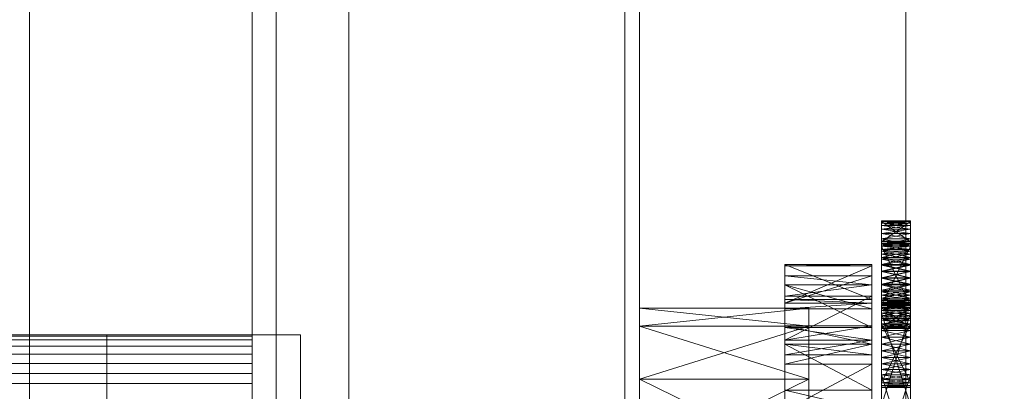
# Model space of a CAD drawing. Header units: millimetres. Extents: x -4395 to 65662, y -65530 to 6847.
# Tile 398 of 656: x 1272 to 1475, y -34294 to -34217. Entities that reach past the tile are written whole.
import ezdxf

# ---------------------------------------------------------------- set-up
doc = ezdxf.new("R2010")
doc.units = ezdxf.units.MM
for name, color, linetype, lineweight in [('COTAS_O', 1, 'Continuous', 0), ('frontal_C03', 7, 'Continuous', 0), ('frontal_secador', 7, 'Continuous', 0)]:
    doc.layers.add(name, color=color, linetype=linetype, lineweight=lineweight)
doc.dimstyles.new('R19_100', dxfattribs={"dimtxt": 250, "dimasz": 150, "dimexe": 150, "dimexo": 80, "dimgap": 100, "dimtad": 1, "dimtih": 1, "dimtoh": 1, "dimdsep": 46, "dimcen": 0.09, "dimadec": 0, "dimazin": 0, "dimtfac": 1, "dimtdec": 4, "dimtofl": 0, "dimtmove": 0, "dimatfit": 3, "dimfxl": 1, "dimtolj": 1, "dimtzin": 0, "dimarcsym": 0})

# ---------------------------------------------------------------- blocks, each defined once
blk = doc.blocks.new('DIM_R33_43')
at = {"layer": 'COTAS_O'}
for p, q in [((-1725, -33700), (-1575, -33655)), ((1725, -33700), (1575, -33655)), ((-1725, -34400), (-1725, -33700)), ((-1725, -33700), (1725, -33700)), ((-1725, -33700), (-1575, -33745)), ((1725, -33700), (1575, -33745)), ((1725, -34400), (1725, -33700))]:
    blk.add_line(p, q, dxfattribs=at)
blk.add_text('3450 O', height=250, dxfattribs=at).set_placement((0, -33600))

msp = doc.modelspace()

# ---------------------------------------------------------------- linework, layer by layer
at = {"layer": 'frontal_C03'}
for p, q in [((1455, -35237.853), (1455, -32581.274)), ((1455, -32585.202), (1455, -35241.781)), ((1274, -32645.272), (1274, -35234.965)), ((1274, -35335.139), (1274, -32745.445)), ((1455, -35724.97), (1455, -33068.391)), ((1455, -33072.319), (1455, -35728.898))]:
    msp.add_line(p, q, dxfattribs=at)
at = {"layer": 'frontal_secador'}
for p, q in [((1340, -36000), (1340, -33000)), ((1400, -36000), (1400, -33000)), ((1320, -35980), (1320, -33075)), ((1325, -36000), (1325, -33075)), ((1325, -34600), (1325, -33075)), ((1325, -35980), (1325, -33075)), ((1397, -35940), (1397, -33075)), ((1400, -36000), (1400, -33075)), ((1400, -34600), (1400, -33075)), ((1400, -35940), (1400, -33075)), ((1400, -34650), (1400, -33075)), ((1400, -36000), (1400, -33250)), ((1450, -34258.5), (1450, -34262.82)), ((1450, -34258.611), (1450, -34258.5)), ((1450, -34258.941), (1450, -34258.5)), ((1450, -34258.5), (1450, -34263.69)), ((1450, -34260.219), (1450, -34258.5)), ((1456, -34258.611), (1450, -34258.5)), ((1456, -34258.5), (1450, -34258.5)), ((1456, -34258.5), (1450, -34258.611)), ((1450, -34262.82), (1450, -34258.611)), ((1450, -34258.611), (1450, -34258.941)), ((1456, -34262.82), (1450, -34258.611)), ((1456, -34258.611), (1450, -34258.611)), ((1456, -34258.611), (1450, -34258.941)), ((1450, -34258.611), (1450, -34259.481)), ((1450, -34263.15), (1450, -34258.611)), ((1450, -34258.611), (1450, -34261.136)), ((1450, -34258.611), (1450, -34266.092)), ((1450, -34266.419), (1450, -34258.611)), ((1450, -34258.611), (1450, -34275.519)), ((1450, -34276.999), (1450, -34258.611)), ((1456, -34258.941), (1450, -34258.611)), ((1456, -34258.611), (1450, -34262.82)), ((1450, -34260.219), (1450, -34258.941)), ((1450, -34258.941), (1450, -34259.481)), ((1456, -34258.941), (1450, -34258.941)), ((1456, -34258.941), (1450, -34259.481)), ((1456, -34259.481), (1450, -34258.941)), ((1450, -34259.481), (1450, -34260.219)), ((1456, -34259.481), (1450, -34259.481)), ((1456, -34259.481), (1450, -34260.219)), ((1450, -34259.481), (1450, -34261.136)), ((1456, -34260.219), (1450, -34259.481)), ((1456, -34262.82), (1456, -34258.5)), ((1456, -34258.5), (1456, -34258.611)), ((1456, -34258.5), (1456, -34258.941)), ((1456, -34263.69), (1456, -34258.5)), ((1456, -34258.5), (1456, -34260.219)), ((1456, -34258.611), (1456, -34262.82)), ((1456, -34258.941), (1456, -34258.611)), ((1456, -34259.481), (1456, -34258.611)), ((1456, -34258.611), (1456, -34263.15)), ((1456, -34261.136), (1456, -34258.611)), ((1456, -34266.092), (1456, -34258.611)), ((1456, -34258.611), (1456, -34266.419)), ((1456, -34275.519), (1456, -34258.611)), ((1456, -34258.611), (1456, -34276.999)), ((1456, -34258.941), (1456, -34260.219)), ((1456, -34259.481), (1456, -34258.941)), ((1456, -34260.219), (1456, -34259.481)), ((1456, -34261.136), (1456, -34259.481)), ((1450, -34262.21), (1450, -34260.219)), ((1450, -34260.219), (1450, -34261.136)), ((1450, -34264.719), (1450, -34260.219)), ((1450, -34260.219), (1450, -34263.69)), ((1450, -34270.281), (1450, -34260.219)), ((1456, -34260.219), (1450, -34260.219)), ((1456, -34260.219), (1450, -34261.136)), ((1456, -34261.136), (1450, -34260.219)), ((1450, -34261.136), (1450, -34262.21)), ((1456, -34261.136), (1450, -34261.136)), ((1456, -34261.136), (1450, -34262.21)), ((1450, -34261.136), (1450, -34263.414)), ((1450, -34261.136), (1450, -34266.092)), ((1456, -34262.21), (1450, -34261.136)), ((1456, -34260.219), (1456, -34262.21)), ((1456, -34261.136), (1456, -34260.219)), ((1456, -34260.219), (1456, -34264.719)), ((1456, -34263.69), (1456, -34260.219)), ((1456, -34260.219), (1456, -34270.281)), ((1456, -34262.21), (1456, -34261.136)), ((1456, -34263.414), (1456, -34261.136)), ((1456, -34266.092), (1456, -34261.136)), ((1450, -34264.719), (1450, -34262.21)), ((1450, -34262.21), (1450, -34263.414)), ((1456, -34262.21), (1450, -34262.21)), ((1456, -34262.21), (1450, -34263.414)), ((1456, -34263.414), (1450, -34262.21)), ((1450, -34262.709), (1450, -34263.15)), ((1450, -34262.82), (1450, -34262.709)), ((1456, -34262.82), (1450, -34262.709)), ((1456, -34262.709), (1450, -34262.709)), ((1456, -34262.709), (1450, -34262.82)), ((1450, -34263.15), (1450, -34262.82)), ((1456, -34263.15), (1450, -34262.82)), ((1456, -34262.82), (1450, -34262.82)), ((1456, -34262.82), (1450, -34263.15)), ((1450, -34262.82), (1450, -34263.69)), ((1450, -34276.643), (1450, -34262.82)), ((1450, -34262.82), (1450, -34267.623)), ((1450, -34281.143), (1450, -34262.82)), ((1450, -34262.82), (1450, -34278.073)), ((1450, -34291.206), (1450, -34262.82)), ((1450, -34263.15), (1450, -34275.906)), ((1450, -34263.69), (1450, -34263.15)), ((1450, -34264.428), (1450, -34263.15)), ((1450, -34263.15), (1450, -34277.561)), ((1450, -34266.419), (1450, -34263.15)), ((1450, -34271.709), (1450, -34263.15)), ((1456, -34263.69), (1450, -34263.15)), ((1456, -34263.15), (1450, -34263.15)), ((1456, -34263.15), (1450, -34263.69)), ((1450, -34263.414), (1450, -34264.719)), ((1456, -34263.414), (1450, -34263.414)), ((1456, -34263.414), (1450, -34264.719)), ((1450, -34263.414), (1450, -34266.092)), ((1456, -34264.719), (1450, -34263.414)), ((1456, -34262.21), (1456, -34264.719)), ((1456, -34263.414), (1456, -34262.21)), ((1456, -34263.15), (1456, -34262.709)), ((1456, -34262.709), (1456, -34262.82)), ((1456, -34262.82), (1456, -34263.15)), ((1456, -34263.69), (1456, -34262.82)), ((1456, -34262.82), (1456, -34276.643)), ((1456, -34267.623), (1456, -34262.82)), ((1456, -34262.82), (1456, -34281.143)), ((1456, -34278.073), (1456, -34262.82)), ((1456, -34262.82), (1456, -34291.206)), ((1456, -34275.906), (1456, -34263.15)), ((1456, -34263.15), (1456, -34263.69)), ((1456, -34263.15), (1456, -34264.428)), ((1456, -34277.561), (1456, -34263.15)), ((1456, -34263.15), (1456, -34266.419)), ((1456, -34263.15), (1456, -34271.709)), ((1456, -34264.719), (1456, -34263.414)), ((1456, -34266.092), (1456, -34263.414)), ((1450, -34275.906), (1450, -34263.69)), ((1450, -34263.69), (1450, -34264.428)), ((1456, -34275.906), (1450, -34263.69)), ((1456, -34263.69), (1450, -34263.69)), ((1456, -34263.69), (1450, -34264.428)), ((1450, -34263.69), (1450, -34265.345)), ((1450, -34263.69), (1450, -34267.623)), ((1450, -34263.69), (1450, -34273.117)), ((1450, -34263.69), (1450, -34280.598)), ((1450, -34270.281), (1450, -34263.69)), ((1456, -34264.428), (1450, -34263.69)), ((1450, -34276.643), (1450, -34263.69)), ((1456, -34263.69), (1450, -34275.906)), ((1450, -34266.419), (1450, -34264.428)), ((1450, -34264.428), (1450, -34265.345)), ((1456, -34264.428), (1450, -34264.428)), ((1456, -34264.428), (1450, -34265.345)), ((1456, -34265.345), (1450, -34264.428)), ((1450, -34267.5), (1450, -34264.719)), ((1450, -34264.719), (1450, -34266.092)), ((1450, -34270.281), (1450, -34264.719)), ((1456, -34264.719), (1450, -34264.719)), ((1456, -34264.719), (1450, -34266.092)), ((1456, -34266.092), (1450, -34264.719)), ((1450, -34265.345), (1450, -34266.419)), ((1456, -34265.345), (1450, -34265.345)), ((1456, -34265.345), (1450, -34266.419)), ((1450, -34265.345), (1450, -34267.623)), ((1456, -34266.419), (1450, -34265.345)), ((1456, -34263.69), (1456, -34275.906)), ((1456, -34264.428), (1456, -34263.69)), ((1456, -34265.345), (1456, -34263.69)), ((1456, -34267.623), (1456, -34263.69)), ((1456, -34273.117), (1456, -34263.69)), ((1456, -34280.598), (1456, -34263.69)), ((1456, -34263.69), (1456, -34270.281)), ((1456, -34263.69), (1456, -34276.643)), ((1456, -34264.428), (1456, -34266.419)), ((1456, -34265.345), (1456, -34264.428)), ((1456, -34264.719), (1456, -34267.5)), ((1456, -34266.092), (1456, -34264.719)), ((1456, -34264.719), (1456, -34270.281)), ((1456, -34266.419), (1456, -34265.345)), ((1456, -34267.623), (1456, -34265.345)), ((1430, -34274.744), (1430, -34267.5)), ((1430, -34267.5), (1430, -34267.765)), ((1448, -34274.744), (1430, -34267.5)), ((1448, -34267.5), (1430, -34267.5)), ((1448, -34267.5), (1430, -34267.765)), ((1448, -34267.765), (1448, -34267.5)), ((1448, -34267.5), (1448, -34274.744)), ((1450, -34266.092), (1450, -34267.5)), ((1456, -34266.092), (1450, -34266.092)), ((1456, -34266.092), (1450, -34267.5)), ((1450, -34266.092), (1450, -34268.908)), ((1450, -34266.092), (1450, -34271.586)), ((1450, -34266.092), (1450, -34275.519)), ((1456, -34267.5), (1450, -34266.092)), ((1450, -34268.928), (1450, -34266.419)), ((1450, -34266.419), (1450, -34267.623)), ((1450, -34271.709), (1450, -34266.419)), ((1456, -34266.419), (1450, -34266.419)), ((1456, -34266.419), (1450, -34267.623)), ((1456, -34267.623), (1450, -34266.419)), ((1450, -34276.999), (1450, -34266.419)), ((1450, -34270.281), (1450, -34267.5)), ((1450, -34267.5), (1450, -34268.908)), ((1456, -34267.5), (1450, -34267.5)), ((1456, -34267.5), (1450, -34268.908)), ((1456, -34268.908), (1450, -34267.5)), ((1450, -34267.623), (1450, -34268.928)), ((1456, -34267.623), (1450, -34267.623)), ((1456, -34267.623), (1450, -34268.928)), ((1450, -34267.623), (1450, -34270.301)), ((1450, -34267.623), (1450, -34273.117)), ((1456, -34268.928), (1450, -34267.623)), ((1450, -34267.623), (1450, -34278.073)), ((1456, -34267.5), (1456, -34266.092)), ((1456, -34268.908), (1456, -34266.092)), ((1456, -34271.586), (1456, -34266.092)), ((1456, -34275.519), (1456, -34266.092)), ((1456, -34266.419), (1456, -34268.928)), ((1456, -34267.623), (1456, -34266.419)), ((1456, -34266.419), (1456, -34271.709)), ((1456, -34266.419), (1456, -34276.999)), ((1456, -34267.5), (1456, -34270.281)), ((1456, -34268.908), (1456, -34267.5)), ((1456, -34268.928), (1456, -34267.623)), ((1456, -34270.301), (1456, -34267.623)), ((1456, -34273.117), (1456, -34267.623)), ((1456, -34278.073), (1456, -34267.623)), ((1430, -34267.765), (1430, -34274.744)), ((1430, -34267.765), (1430, -34275.473)), ((1448, -34267.765), (1430, -34267.765)), ((1448, -34267.765), (1430, -34275.473)), ((1448, -34274.744), (1448, -34267.765)), ((1448, -34275.473), (1448, -34267.765)), ((1450, -34268.908), (1450, -34270.281)), ((1456, -34268.908), (1450, -34268.908)), ((1456, -34268.908), (1450, -34270.281)), ((1450, -34268.908), (1450, -34271.586)), ((1456, -34270.281), (1450, -34268.908)), ((1450, -34271.709), (1450, -34268.928)), ((1450, -34268.928), (1450, -34270.301)), ((1456, -34268.928), (1450, -34268.928)), ((1456, -34268.928), (1450, -34270.301)), ((1456, -34270.301), (1450, -34268.928)), ((1456, -34270.281), (1456, -34268.908)), ((1456, -34271.586), (1456, -34268.908)), ((1456, -34268.928), (1456, -34271.709)), ((1456, -34270.301), (1456, -34268.928)), ((1430, -34269.876), (1430, -34280.514)), ((1430, -34271.709), (1430, -34269.876)), ((1430, -34269.876), (1430, -34275.473)), ((1448, -34271.709), (1430, -34269.876)), ((1448, -34269.876), (1430, -34269.876)), ((1448, -34269.876), (1430, -34275.473)), ((1430, -34280.514), (1430, -34271.709)), ((1430, -34276.683), (1430, -34271.709)), ((1430, -34271.709), (1430, -34274.046)), ((1448, -34280.514), (1430, -34271.709)), ((1448, -34271.709), (1430, -34271.709)), ((1448, -34276.683), (1430, -34271.709)), ((1448, -34271.709), (1430, -34274.046)), ((1448, -34280.514), (1448, -34269.876)), ((1448, -34269.876), (1448, -34271.709)), ((1448, -34275.473), (1448, -34269.876)), ((1448, -34271.709), (1448, -34280.514)), ((1448, -34274.046), (1448, -34271.709)), ((1448, -34271.709), (1448, -34276.683)), ((1450, -34272.79), (1450, -34270.281)), ((1450, -34270.281), (1450, -34271.586)), ((1450, -34274.781), (1450, -34270.281)), ((1450, -34280.598), (1450, -34270.281)), ((1456, -34270.281), (1450, -34270.281)), ((1456, -34270.281), (1450, -34271.586)), ((1456, -34271.586), (1450, -34270.281)), ((1450, -34270.301), (1450, -34271.709)), ((1456, -34270.301), (1450, -34270.301)), ((1456, -34270.301), (1450, -34271.709)), ((1450, -34270.301), (1450, -34273.117)), ((1456, -34271.709), (1450, -34270.301)), ((1450, -34271.586), (1450, -34272.79)), ((1456, -34271.586), (1450, -34271.586)), ((1456, -34271.586), (1450, -34272.79)), ((1450, -34271.586), (1450, -34273.864)), ((1450, -34271.586), (1450, -34275.519)), ((1456, -34272.79), (1450, -34271.586)), ((1450, -34274.49), (1450, -34271.709)), ((1450, -34271.709), (1450, -34273.117)), ((1450, -34276.999), (1450, -34271.709)), ((1450, -34292.814), (1450, -34271.709)), ((1450, -34271.709), (1450, -34277.561)), ((1456, -34271.709), (1450, -34271.709)), ((1456, -34271.709), (1450, -34273.117)), ((1456, -34273.117), (1450, -34271.709)), ((1456, -34270.281), (1456, -34272.79)), ((1456, -34271.586), (1456, -34270.281)), ((1456, -34270.281), (1456, -34274.781)), ((1456, -34270.281), (1456, -34280.598)), ((1456, -34271.709), (1456, -34270.301)), ((1456, -34273.117), (1456, -34270.301)), ((1456, -34272.79), (1456, -34271.586)), ((1456, -34273.864), (1456, -34271.586)), ((1456, -34275.519), (1456, -34271.586)), ((1456, -34271.709), (1456, -34274.49)), ((1456, -34273.117), (1456, -34271.709)), ((1456, -34271.709), (1456, -34276.999)), ((1456, -34271.709), (1456, -34292.814)), ((1456, -34277.561), (1456, -34271.709)), ((1450, -34274.781), (1450, -34272.79)), ((1450, -34272.79), (1450, -34273.864)), ((1456, -34272.79), (1450, -34272.79)), ((1456, -34272.79), (1450, -34273.864)), ((1456, -34273.864), (1450, -34272.79)), ((1450, -34273.117), (1450, -34274.49)), ((1456, -34273.117), (1450, -34273.117)), ((1456, -34273.117), (1450, -34274.49)), ((1450, -34273.117), (1450, -34275.795)), ((1450, -34273.117), (1450, -34278.073)), ((1450, -34273.117), (1450, -34280.598)), ((1456, -34274.49), (1450, -34273.117)), ((1456, -34272.79), (1456, -34274.781)), ((1456, -34273.864), (1456, -34272.79)), ((1456, -34274.49), (1456, -34273.117)), ((1456, -34275.795), (1456, -34273.117)), ((1456, -34278.073), (1456, -34273.117)), ((1456, -34280.598), (1456, -34273.117)), ((1430, -34274.046), (1430, -34276.683)), ((1430, -34274.046), (1430, -34283.11)), ((1448, -34274.046), (1430, -34274.046)), ((1448, -34274.046), (1430, -34283.11)), ((1430, -34275.473), (1430, -34274.744)), ((1448, -34275.473), (1430, -34274.744)), ((1448, -34274.744), (1430, -34274.744)), ((1430, -34275.473), (1430, -34280.514)), ((1430, -34275.473), (1430, -34283.11)), ((1430, -34275.473), (1430, -34276.683)), ((1430, -34297.639), (1430, -34275.473)), ((1448, -34275.473), (1430, -34275.473)), ((1448, -34275.473), (1430, -34276.683)), ((1448, -34276.683), (1448, -34274.046)), ((1448, -34283.11), (1448, -34274.046)), ((1448, -34274.744), (1448, -34275.473)), ((1448, -34280.514), (1448, -34275.473)), ((1448, -34283.11), (1448, -34275.473)), ((1448, -34276.683), (1448, -34275.473)), ((1448, -34275.473), (1448, -34297.639)), ((1450, -34273.864), (1450, -34274.781)), ((1456, -34273.864), (1450, -34273.864)), ((1456, -34273.864), (1450, -34274.781)), ((1450, -34273.864), (1450, -34275.519)), ((1456, -34274.781), (1450, -34273.864)), ((1450, -34276.999), (1450, -34274.49)), ((1450, -34274.49), (1450, -34275.795)), ((1456, -34274.49), (1450, -34274.49)), ((1456, -34274.49), (1450, -34275.795)), ((1456, -34275.795), (1450, -34274.49)), ((1450, -34276.059), (1450, -34274.781)), ((1450, -34274.781), (1450, -34275.519)), ((1450, -34280.598), (1450, -34274.781)), ((1456, -34274.781), (1450, -34274.781)), ((1456, -34274.781), (1450, -34275.519)), ((1456, -34275.519), (1450, -34274.781)), ((1450, -34274.925), (1450, -34275.365)), ((1450, -34275.035), (1450, -34274.925)), ((1450, -34274.925), (1450, -34276.643)), ((1450, -34274.925), (1450, -34298.865)), ((1450, -34281.143), (1450, -34274.925)), ((1456, -34275.035), (1450, -34274.925)), ((1456, -34274.925), (1450, -34274.925)), ((1456, -34274.925), (1450, -34275.035)), ((1450, -34275.365), (1450, -34275.035)), ((1456, -34275.365), (1450, -34275.035)), ((1456, -34275.035), (1450, -34275.035)), ((1456, -34275.035), (1450, -34275.365)), ((1450, -34275.035), (1450, -34275.906)), ((1450, -34275.035), (1450, -34277.561)), ((1450, -34275.365), (1450, -34276.643)), ((1450, -34275.906), (1450, -34275.365)), ((1456, -34275.906), (1450, -34275.365)), ((1456, -34275.365), (1450, -34275.365)), ((1456, -34275.365), (1450, -34275.906)), ((1450, -34275.519), (1450, -34276.059)), ((1456, -34275.519), (1450, -34275.519)), ((1456, -34275.519), (1450, -34276.059)), ((1450, -34275.519), (1450, -34276.389)), ((1450, -34275.519), (1450, -34280.709)), ((1450, -34275.519), (1450, -34280.269)), ((1450, -34275.519), (1450, -34276.999)), ((1456, -34276.059), (1450, -34275.519)), ((1450, -34275.795), (1450, -34276.999)), ((1456, -34275.795), (1450, -34275.795)), ((1456, -34275.795), (1450, -34276.999)), ((1450, -34275.795), (1450, -34278.073)), ((1456, -34276.999), (1450, -34275.795)), ((1456, -34274.781), (1456, -34273.864)), ((1456, -34275.519), (1456, -34273.864)), ((1456, -34274.49), (1456, -34276.999)), ((1456, -34275.795), (1456, -34274.49)), ((1456, -34274.781), (1456, -34276.059)), ((1456, -34275.519), (1456, -34274.781)), ((1456, -34274.781), (1456, -34280.598)), ((1456, -34275.365), (1456, -34274.925)), ((1456, -34274.925), (1456, -34275.035)), ((1456, -34276.643), (1456, -34274.925)), ((1456, -34298.865), (1456, -34274.925)), ((1456, -34274.925), (1456, -34281.143)), ((1456, -34275.035), (1456, -34275.365)), ((1456, -34275.906), (1456, -34275.035)), ((1456, -34277.561), (1456, -34275.035)), ((1456, -34276.643), (1456, -34275.365)), ((1456, -34275.365), (1456, -34275.906)), ((1456, -34276.059), (1456, -34275.519)), ((1456, -34276.389), (1456, -34275.519)), ((1456, -34280.709), (1456, -34275.519)), ((1456, -34280.269), (1456, -34275.519)), ((1456, -34276.999), (1456, -34275.519)), ((1456, -34276.999), (1456, -34275.795)), ((1456, -34278.073), (1456, -34275.795)), ((1400, -34280.269), (1400, -34276.5)), ((1435, -34280.269), (1400, -34276.5)), ((1435, -34276.5), (1400, -34276.5)), ((1435, -34276.5), (1400, -34280.269)), ((1430, -34283.11), (1430, -34276.683)), ((1448, -34276.683), (1430, -34276.683)), ((1435, -34280.269), (1435, -34276.5)), ((1448, -34276.683), (1448, -34283.11)), ((1450, -34276.643), (1450, -34275.906)), ((1456, -34276.643), (1450, -34275.906)), ((1456, -34275.906), (1450, -34275.906)), ((1456, -34275.906), (1450, -34276.643)), ((1450, -34275.906), (1450, -34277.561)), ((1450, -34297.66), (1450, -34275.906)), ((1450, -34302.95), (1450, -34275.906)), ((1450, -34275.906), (1450, -34288.01)), ((1450, -34311.51), (1450, -34275.906)), ((1450, -34280.598), (1450, -34276.059)), ((1450, -34276.059), (1450, -34276.389)), ((1456, -34276.059), (1450, -34276.059)), ((1456, -34276.059), (1450, -34276.389)), ((1456, -34276.389), (1450, -34276.059)), ((1450, -34276.389), (1450, -34280.598)), ((1456, -34276.389), (1450, -34276.389)), ((1456, -34276.389), (1450, -34280.598)), ((1450, -34276.389), (1450, -34280.709)), ((1456, -34280.598), (1450, -34276.389)), ((1450, -34276.643), (1450, -34296.587)), ((1450, -34277.561), (1450, -34276.643)), ((1450, -34278.635), (1450, -34276.643)), ((1450, -34276.643), (1450, -34298.865)), ((1450, -34281.143), (1450, -34276.643)), ((1456, -34277.561), (1450, -34276.643)), ((1456, -34276.643), (1450, -34276.643)), ((1456, -34276.643), (1450, -34277.561)), ((1450, -34278.99), (1450, -34276.999)), ((1450, -34276.999), (1450, -34278.073)), ((1450, -34292.814), (1450, -34276.999)), ((1456, -34276.999), (1450, -34276.999)), ((1456, -34276.999), (1450, -34278.073)), ((1456, -34278.073), (1450, -34276.999)), ((1450, -34280.269), (1450, -34276.999)), ((1450, -34296.587), (1450, -34277.561)), ((1450, -34277.561), (1450, -34278.635)), ((1456, -34296.587), (1450, -34277.561)), ((1456, -34277.561), (1450, -34277.561)), ((1456, -34277.561), (1450, -34278.635)), ((1450, -34277.561), (1450, -34279.839)), ((1450, -34277.561), (1450, -34282.517)), ((1450, -34277.561), (1450, -34288.01)), ((1450, -34277.561), (1450, -34292.814)), ((1456, -34278.635), (1450, -34277.561)), ((1450, -34297.66), (1450, -34277.561)), ((1456, -34277.561), (1450, -34296.587)), ((1456, -34275.906), (1456, -34276.643)), ((1456, -34277.561), (1456, -34275.906)), ((1456, -34275.906), (1456, -34297.66)), ((1456, -34275.906), (1456, -34302.95)), ((1456, -34288.01), (1456, -34275.906)), ((1456, -34275.906), (1456, -34311.51)), ((1456, -34276.059), (1456, -34280.598)), ((1456, -34276.389), (1456, -34276.059)), ((1456, -34280.598), (1456, -34276.389)), ((1456, -34280.709), (1456, -34276.389)), ((1456, -34296.587), (1456, -34276.643)), ((1456, -34276.643), (1456, -34277.561)), ((1456, -34276.643), (1456, -34278.635)), ((1456, -34298.865), (1456, -34276.643)), ((1456, -34276.643), (1456, -34281.143)), ((1456, -34276.999), (1456, -34278.99)), ((1456, -34278.073), (1456, -34276.999)), ((1456, -34276.999), (1456, -34292.814)), ((1456, -34276.999), (1456, -34280.269)), ((1456, -34277.561), (1456, -34296.587)), ((1456, -34278.635), (1456, -34277.561)), ((1456, -34279.839), (1456, -34277.561)), ((1456, -34282.517), (1456, -34277.561)), ((1456, -34288.01), (1456, -34277.561)), ((1456, -34292.814), (1456, -34277.561)), ((1456, -34277.561), (1456, -34297.66)), ((1450, -34278.073), (1450, -34278.99)), ((1456, -34278.073), (1450, -34278.073)), ((1456, -34278.073), (1450, -34278.99)), ((1450, -34278.073), (1450, -34279.728)), ((1450, -34278.073), (1450, -34280.598)), ((1456, -34278.99), (1450, -34278.073)), ((1450, -34278.073), (1450, -34292.484)), ((1450, -34278.073), (1450, -34292.925)), ((1450, -34278.073), (1450, -34291.206)), ((1450, -34281.143), (1450, -34278.635)), ((1450, -34278.635), (1450, -34279.839)), ((1456, -34278.635), (1450, -34278.635)), ((1456, -34278.635), (1450, -34279.839)), ((1456, -34279.839), (1450, -34278.635)), ((1450, -34291.944), (1450, -34278.99)), ((1450, -34278.99), (1450, -34279.728)), ((1450, -34292.814), (1450, -34278.99)), ((1456, -34278.99), (1450, -34278.99)), ((1456, -34278.99), (1450, -34279.728)), ((1456, -34279.728), (1450, -34278.99)), ((1450, -34280.269), (1450, -34278.99)), ((1450, -34279.728), (1450, -34291.944)), ((1456, -34279.728), (1450, -34279.728)), ((1456, -34279.728), (1450, -34291.944)), ((1450, -34279.728), (1450, -34280.598)), ((1450, -34280.269), (1450, -34279.728)), ((1456, -34280.269), (1450, -34279.728)), ((1456, -34279.728), (1450, -34280.269)), ((1450, -34279.728), (1450, -34292.484)), ((1456, -34291.944), (1450, -34279.728)), ((1450, -34279.839), (1450, -34281.143)), ((1456, -34279.839), (1450, -34279.839)), ((1456, -34279.839), (1450, -34281.143)), ((1450, -34279.839), (1450, -34282.517)), ((1456, -34281.143), (1450, -34279.839)), ((1456, -34278.99), (1456, -34278.073)), ((1456, -34279.728), (1456, -34278.073)), ((1456, -34280.598), (1456, -34278.073)), ((1456, -34292.484), (1456, -34278.073)), ((1456, -34292.925), (1456, -34278.073)), ((1456, -34291.206), (1456, -34278.073)), ((1456, -34278.635), (1456, -34281.143)), ((1456, -34279.839), (1456, -34278.635)), ((1456, -34278.99), (1456, -34291.944)), ((1456, -34279.728), (1456, -34278.99)), ((1456, -34278.99), (1456, -34292.814)), ((1456, -34278.99), (1456, -34280.269)), ((1456, -34291.944), (1456, -34279.728)), ((1456, -34280.598), (1456, -34279.728)), ((1456, -34279.728), (1456, -34280.269)), ((1456, -34292.484), (1456, -34279.728)), ((1456, -34281.143), (1456, -34279.839)), ((1456, -34282.517), (1456, -34279.839)), ((1400, -34280.269), (1400, -34308.24)), ((1400, -34291.206), (1400, -34280.269)), ((1400, -34353.5), (1400, -34280.269)), ((1400, -34320.33), (1400, -34280.269)), ((1400, -34314.507), (1400, -34280.269)), ((1400, -34312.5), (1400, -34280.269)), ((1435, -34291.206), (1400, -34280.269)), ((1435, -34280.269), (1400, -34280.269)), ((1435, -34280.269), (1400, -34291.206)), ((1430, -34280.173), (1430, -34293.428)), ((1430, -34283.925), (1430, -34280.173)), ((1430, -34280.173), (1430, -34283.11)), ((1448, -34283.925), (1430, -34280.173)), ((1448, -34280.173), (1430, -34280.173)), ((1448, -34280.173), (1430, -34283.11)), ((1430, -34283.11), (1430, -34280.514)), ((1448, -34283.11), (1430, -34280.514)), ((1448, -34280.514), (1430, -34280.514)), ((1435, -34308.24), (1435, -34280.269)), ((1435, -34280.269), (1435, -34291.206)), ((1435, -34280.269), (1435, -34353.5)), ((1435, -34280.269), (1435, -34320.33)), ((1435, -34280.269), (1435, -34314.507)), ((1435, -34280.269), (1435, -34312.5)), ((1448, -34293.428), (1448, -34280.173)), ((1448, -34280.173), (1448, -34283.925)), ((1448, -34283.11), (1448, -34280.173)), ((1448, -34280.514), (1448, -34283.11)), ((1450, -34280.598), (1450, -34280.269)), ((1456, -34280.598), (1450, -34280.269)), ((1456, -34280.269), (1450, -34280.269)), ((1450, -34280.709), (1450, -34280.269)), ((1456, -34280.269), (1450, -34280.598)), ((1450, -34280.598), (1450, -34280.709)), ((1450, -34280.598), (1456, -34280.598)), ((1456, -34280.598), (1450, -34280.709)), ((1456, -34280.709), (1450, -34280.598)), ((1456, -34280.709), (1450, -34280.709)), ((1450, -34283.925), (1450, -34281.143)), ((1450, -34281.143), (1450, -34282.517)), ((1450, -34286.706), (1450, -34281.143)), ((1450, -34310.969), (1450, -34281.143)), ((1450, -34281.143), (1450, -34298.865)), ((1456, -34281.143), (1450, -34281.143)), ((1456, -34281.143), (1450, -34282.517)), ((1456, -34282.517), (1450, -34281.143)), ((1450, -34291.206), (1450, -34281.143)), ((1456, -34280.269), (1456, -34280.598)), ((1456, -34280.269), (1456, -34280.709)), ((1456, -34280.598), (1456, -34280.709)), ((1456, -34281.143), (1456, -34283.925)), ((1456, -34282.517), (1456, -34281.143)), ((1456, -34281.143), (1456, -34286.706)), ((1456, -34281.143), (1456, -34310.969)), ((1456, -34298.865), (1456, -34281.143)), ((1456, -34281.143), (1456, -34291.206)), ((1320, -34282), (-1320, -34282)), ((1320, -34282.273), (-1320, -34282.273)), ((1320, -34283.072), (-1320, -34283.072)), ((1290, -34282), (1330, -34282)), ((1290, -34310), (1290, -34282)), ((1320, -34282.273), (1320, -34282)), ((1320, -34283.072), (1320, -34282.273)), ((1320, -34284.343), (1320, -34283.072)), ((1330, -34310), (1330, -34282)), ((1430, -34283.11), (1430, -34293.428)), ((1430, -34283.11), (1430, -34297.639)), ((1430, -34283.11), (1430, -34286.141)), ((1430, -34283.11), (1430, -34317.635)), ((1430, -34283.11), (1430, -34365.858)), ((1448, -34283.11), (1430, -34283.11)), ((1448, -34283.11), (1430, -34286.141)), ((1430, -34293.428), (1430, -34283.925)), ((1430, -34286.141), (1430, -34283.925)), ((1430, -34283.925), (1430, -34288.105)), ((1448, -34293.428), (1430, -34283.925)), ((1448, -34283.925), (1430, -34283.925)), ((1448, -34286.141), (1430, -34283.925)), ((1448, -34283.925), (1430, -34288.105)), ((1448, -34293.428), (1448, -34283.11)), ((1448, -34297.639), (1448, -34283.11)), ((1448, -34286.141), (1448, -34283.11)), ((1448, -34317.635), (1448, -34283.11)), ((1448, -34365.858), (1448, -34283.11)), ((1448, -34283.925), (1448, -34293.428)), ((1448, -34288.105), (1448, -34283.925)), ((1448, -34283.925), (1448, -34286.141)), ((1450, -34282.517), (1450, -34283.925)), ((1456, -34282.517), (1450, -34282.517)), ((1456, -34282.517), (1450, -34283.925)), ((1450, -34282.517), (1450, -34285.332)), ((1450, -34282.517), (1450, -34288.01)), ((1456, -34283.925), (1450, -34282.517)), ((1450, -34286.706), (1450, -34283.925)), ((1450, -34283.925), (1450, -34285.332)), ((1456, -34283.925), (1450, -34283.925)), ((1456, -34283.925), (1450, -34285.332)), ((1456, -34285.332), (1450, -34283.925)), ((1456, -34283.925), (1456, -34282.517)), ((1456, -34285.332), (1456, -34282.517)), ((1456, -34288.01), (1456, -34282.517)), ((1456, -34283.925), (1456, -34286.706)), ((1456, -34285.332), (1456, -34283.925)), ((1320, -34284.343), (-1320, -34284.343)), ((1320, -34286), (1320, -34284.343)), ((1450, -34285.332), (1450, -34286.706)), ((1456, -34285.332), (1450, -34285.332)), ((1456, -34285.332), (1450, -34286.706)), ((1450, -34285.332), (1450, -34288.01)), ((1456, -34286.706), (1450, -34285.332)), ((1456, -34286.706), (1456, -34285.332)), ((1456, -34288.01), (1456, -34285.332)), ((1320, -34286), (-1320, -34286)), ((1320, -34287.929), (-1320, -34287.929)), ((1320, -34287.929), (1320, -34286)), ((1320, -34290), (1320, -34287.929)), ((1430, -34288.105), (1430, -34286.141)), ((1430, -34297.639), (1430, -34286.141)), ((1448, -34286.141), (1430, -34286.141)), ((1448, -34286.141), (1448, -34288.105)), ((1448, -34286.141), (1448, -34297.639)), ((1450, -34289.215), (1450, -34286.706)), ((1450, -34286.706), (1450, -34288.01)), ((1450, -34310.969), (1450, -34286.706)), ((1456, -34286.706), (1450, -34286.706)), ((1456, -34286.706), (1450, -34288.01)), ((1456, -34288.01), (1450, -34286.706)), ((1450, -34291.206), (1450, -34286.706)), ((1456, -34286.706), (1456, -34289.215)), ((1456, -34288.01), (1456, -34286.706)), ((1456, -34286.706), (1456, -34310.969)), ((1456, -34286.706), (1456, -34291.206)), ((-1320, -34290), (1320, -34290)), ((1320, -34292.071), (1320, -34290)), ((1430, -34288.105), (1430, -34297.639)), ((1448, -34288.105), (1430, -34288.105)), ((1448, -34288.105), (1430, -34297.639)), ((1448, -34297.639), (1448, -34288.105)), ((1450, -34288.01), (1450, -34289.215)), ((1456, -34288.01), (1450, -34288.01)), ((1456, -34288.01), (1450, -34289.215)), ((1450, -34288.01), (1450, -34290.288)), ((1450, -34288.01), (1450, -34291.944)), ((1450, -34288.01), (1450, -34292.814)), ((1456, -34289.215), (1450, -34288.01)), ((1450, -34288.01), (1450, -34310.232)), ((1450, -34288.01), (1450, -34311.51)), ((1450, -34309.314), (1450, -34289.215)), ((1450, -34289.215), (1450, -34290.288)), ((1450, -34310.969), (1450, -34289.215)), ((1456, -34289.215), (1450, -34289.215)), ((1456, -34289.215), (1450, -34290.288)), ((1456, -34290.288), (1450, -34289.215)), ((1450, -34291.206), (1450, -34289.215)), ((1456, -34289.215), (1456, -34288.01)), ((1456, -34290.288), (1456, -34288.01)), ((1456, -34291.944), (1456, -34288.01)), ((1456, -34292.814), (1456, -34288.01)), ((1456, -34310.232), (1456, -34288.01)), ((1456, -34311.51), (1456, -34288.01)), ((1456, -34289.215), (1456, -34309.314)), ((1456, -34290.288), (1456, -34289.215)), ((1456, -34289.215), (1456, -34310.969)), ((1456, -34289.215), (1456, -34291.206)), ((1400, -34308.24), (1400, -34291.206)), ((1435, -34308.24), (1400, -34291.206)), ((1435, -34291.206), (1400, -34291.206)), ((1435, -34291.206), (1400, -34308.24)), ((1435, -34291.206), (1435, -34308.24)), ((1450, -34290.288), (1450, -34309.314)), ((1456, -34290.288), (1450, -34290.288)), ((1456, -34290.288), (1450, -34309.314)), ((1450, -34290.288), (1450, -34291.944)), ((1450, -34291.206), (1450, -34290.288)), ((1456, -34291.206), (1450, -34290.288)), ((1456, -34290.288), (1450, -34291.206)), ((1450, -34290.288), (1450, -34310.232)), ((1456, -34309.314), (1450, -34290.288)), ((1450, -34291.944), (1450, -34291.206)), ((1456, -34291.944), (1450, -34291.206)), ((1456, -34291.206), (1450, -34291.206)), ((1450, -34292.484), (1450, -34291.206)), ((1450, -34292.925), (1450, -34291.206)), ((1456, -34291.206), (1450, -34291.944)), ((1450, -34292.814), (1450, -34291.944)), ((1450, -34291.944), (1450, -34292.484)), ((1450, -34291.944), (1456, -34291.944)), ((1456, -34291.944), (1450, -34292.484)), ((1456, -34292.484), (1450, -34291.944)), ((1456, -34309.314), (1456, -34290.288)), ((1456, -34291.944), (1456, -34290.288)), ((1456, -34290.288), (1456, -34291.206)), ((1456, -34310.232), (1456, -34290.288)), ((1456, -34291.206), (1456, -34291.944)), ((1456, -34291.206), (1456, -34292.484)), ((1456, -34291.206), (1456, -34292.925)), ((1456, -34291.944), (1456, -34292.814)), ((1456, -34292.484), (1456, -34291.944)), ((1320, -34292.071), (-1320, -34292.071)), ((1320, -34292.071), (1320, -34294)), ((1430, -34297.639), (1430, -34293.428)), ((1448, -34297.639), (1430, -34293.428)), ((1448, -34293.428), (1430, -34293.428)), ((1448, -34293.428), (1448, -34297.639)), ((1450, -34292.484), (1450, -34292.814)), ((1456, -34292.484), (1450, -34292.484)), ((1456, -34292.484), (1450, -34292.814)), ((1456, -34292.814), (1450, -34292.484)), ((1450, -34292.925), (1450, -34292.484)), ((1450, -34292.814), (1450, -34292.925)), ((1456, -34292.814), (1450, -34292.814)), ((1456, -34292.814), (1450, -34292.925)), ((1456, -34292.925), (1450, -34292.814)), ((1456, -34292.925), (1450, -34292.925)), ((1456, -34292.814), (1456, -34292.484)), ((1456, -34292.484), (1456, -34292.925)), ((1456, -34292.814), (1456, -34292.925))]:
    msp.add_line(p, q, dxfattribs=at)

# ---------------------------------------------------------------- dimensions: what is measured, and where the dimension line sits
at = {"layer": 'COTAS_O'}
dim = msp.add_aligned_dim(p1=(-1725, -34400), p2=(1725, -34400), distance=700, text='<> O', dimstyle='R19_100', dxfattribs=at)
dim.commit()
dim.dimension.update_dxf_attribs({"geometry": 'DIM_R33_43', "text_midpoint": (0, -33700)})

doc.saveas('drawing.dxf')
